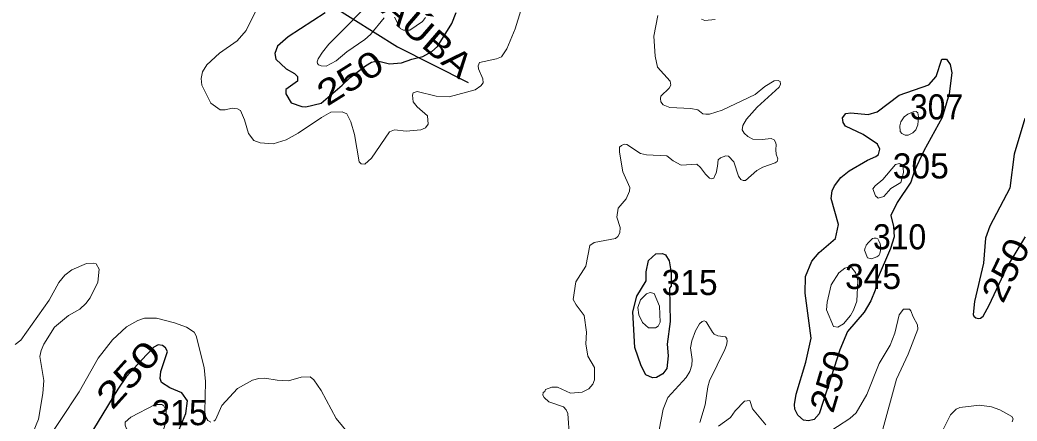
# Model space of a CAD drawing. Extents: x 499.9 to 555.3, y 9281.5 to 9336.8.
# Drawn here: x 543.25 to 549.61, y 9330.07 to 9332.63 of the extents above; entities that cross this region are included whole.
import ezdxf
from ezdxf.enums import TextEntityAlignment as Align

# ---------------------------------------------------------------- set-up
doc = ezdxf.new("R2010")
doc.units = 0
doc.header["$LTSCALE"] = 0.064
for name, color, linetype, lineweight in [('1', 7, 'Continuous', 25), ('2', 7, 'Continuous', 13), ('26', 7, 'Continuous', 25)]:
    doc.layers.add(name, color=color, linetype=linetype, lineweight=lineweight)
doc.layers.add('21', color=7, linetype='Continuous')
doc.layers.add('61', color=7, linetype='Continuous')

msp = doc.modelspace()

# ---------------------------------------------------------------- linework, layer by layer
at = {"layer": '1'}
for points in [[(545.1976, 9332.6739), (544.9617, 9332.5227), (544.8928, 9332.4617), (544.8755, 9332.4165), (544.8822, 9332.3786), (544.9483, 9332.3187), (545.0013, 9332.2887), (545.021, 9332.2682), (545.0205, 9332.2396), (544.9453, 9332.1856), (544.9453, 9332.1579), (544.9792, 9332.102), (545.048, 9332.079), (545.0729, 9332.0769), (545.1705, 9332.1002), (545.3056, 9332.2148), (545.3565, 9332.2619), (545.4544, 9332.337), (545.4913, 9332.3611), (545.5295, 9332.3688), (545.6057, 9332.3491), (545.6827, 9332.3552), (545.7487, 9332.3806), (545.8191, 9332.3976), (545.8759, 9332.4285), (545.913, 9332.4597), (546.003, 9332.6076), (546.0303, 9332.6759)], [(549.6556, 9332.0026), (549.5875, 9331.7735), (549.5603, 9331.558), (549.4313, 9331.3159), (549.4048, 9331.2395), (549.3918, 9331.0804), (549.3347, 9330.8361), (549.326, 9330.7538), (549.3301, 9330.7413), (549.342, 9330.7322), (549.3575, 9330.7273), (549.3734, 9330.7304), (549.3896, 9330.7428), (549.4283, 9330.812), (549.5382, 9331.0481), (549.6683, 9331.263)], [(544.2131, 9329.8923), (544.3081, 9330.1215), (544.3195, 9330.2036), (544.2827, 9330.2542), (544.2066, 9330.2848), (544.1544, 9330.3202), (544.1461, 9330.3456), (544.1494, 9330.3896), (544.1917, 9330.5169), (544.1781, 9330.5412), (544.1602, 9330.5546), (544.1315, 9330.5586), (544.1043, 9330.5453), (544.026, 9330.4628), (543.9282, 9330.3555), (543.8762, 9330.2776), (543.6543, 9329.9141)]]:
    msp.add_lwpolyline(points, dxfattribs=at)
for points in [[(548.2931, 9330.6016), (548.2559, 9330.8894), (548.2573, 9330.9948), (548.2978, 9331.0921), (548.3451, 9331.148), (548.4476, 9331.2365), (548.4675, 9331.3272), (548.4204, 9331.4909), (548.4275, 9331.5405), (548.4412, 9331.5721), (548.4829, 9331.6254), (548.5364, 9331.6691), (548.6528, 9331.7368), (548.7051, 9331.7587), (548.7216, 9331.7716), (548.7304, 9331.8072), (548.7157, 9331.8389), (548.6257, 9331.8991), (548.5131, 9331.9534), (548.4963, 9331.9765), (548.4925, 9332.0064), (548.5132, 9332.033), (548.5469, 9332.0373), (548.6555, 9332.0269), (548.7144, 9332.0436), (548.8537, 9332.1496), (549.0421, 9332.215), (549.0902, 9332.269), (549.1259, 9332.3786), (549.1558, 9332.3798), (549.1792, 9332.3447), (549.1895, 9332.2919), (549.1728, 9332.1582), (549.1283, 9332.0083), (549.0111, 9331.7959), (548.9498, 9331.6637), (548.9282, 9331.5953), (548.8412, 9331.4671), (548.802, 9331.3836), (548.8187, 9331.3136), (548.8219, 9331.2468), (548.799, 9331.1739), (548.7142, 9330.9761), (548.7008, 9330.9078), (548.6743, 9330.8393), (548.6303, 9330.7677), (548.5246, 9330.6455), (548.475, 9330.5287), (548.4203, 9330.3549), (548.3439, 9330.1201), (548.3127, 9330.0849), (548.2768, 9330.0752), (548.2446, 9330.08), (548.2078, 9330.1114), (548.1886, 9330.1494), (548.1872, 9330.1805), (548.1981, 9330.2456), (548.26, 9330.4493)], [(547.169, 9330.543), (547.157, 9330.7705), (547.1818, 9330.8688), (547.2421, 9330.9668), (547.2428, 9331.0254), (547.2567, 9331.0968), (547.3032, 9331.1386), (547.3464, 9331.1418), (547.3646, 9331.1337), (547.3892, 9331.0938), (547.4008, 9331.0191), (547.4023, 9330.9324), (547.3898, 9330.9206), (547.3941, 9330.7075), (547.3748, 9330.5631), (547.3816, 9330.4895), (547.3737, 9330.4094), (547.3473, 9330.3746), (547.3076, 9330.3519), (547.2817, 9330.3503), (547.239, 9330.3692), (547.2099, 9330.4248)]]:
    msp.add_lwpolyline(points, close=True, dxfattribs=at)
at = {"layer": '2'}
for points in [[(545.5356, 9332.7961), (545.2203, 9332.4746), (545.1786, 9332.4245), (545.1521, 9332.3813), (545.146, 9332.3619), (545.147, 9332.3527), (545.1551, 9332.343), (545.1711, 9332.3365), (545.2021, 9332.3347), (545.2665, 9332.368), (545.335, 9332.4268), (545.4496, 9332.5053), (545.4855, 9332.5377), (545.5723, 9332.6421)], [(546.4438, 9332.6904), (546.4073, 9332.5726), (546.3534, 9332.446), (546.3211, 9332.3951), (546.2883, 9332.3808), (546.1799, 9332.3592), (546.1708, 9332.3365), (546.1733, 9332.3178), (546.2016, 9332.2536), (546.2036, 9332.2296), (546.1895, 9332.2105), (546.1529, 9332.1844), (545.9858, 9332.1402), (545.9031, 9332.1441), (545.7823, 9332.1737), (545.7574, 9332.1645), (545.7522, 9332.1498), (545.757, 9332.1086), (545.7825, 9332.0749), (545.8484, 9332.0182), (545.8538, 9331.9663), (545.8355, 9331.9427), (545.8063, 9331.9286), (545.7119, 9331.9207), (545.6388, 9331.9287), (545.6056, 9331.9157), (545.4909, 9331.7489), (545.4494, 9331.7096), (545.427, 9331.7119), (545.4132, 9331.7252), (545.3839, 9331.9002), (545.3606, 9331.9805), (545.3341, 9332.0307), (545.3056, 9332.0436), (545.2334, 9332.041), (545.1726, 9332.0077), (545.024, 9331.9076), (544.9489, 9331.8654), (544.8654, 9331.8412), (544.7828, 9331.846), (544.7415, 9331.8605), (544.707, 9331.9054), (544.6824, 9331.9939), (544.6578, 9332.0531), (544.6386, 9332.0639), (544.603, 9332.0669), (544.5592, 9332.0561), (544.5272, 9332.0562), (544.4677, 9332.0991), (544.4101, 9332.2137), (544.4071, 9332.2574), (544.4149, 9332.2987), (544.4433, 9332.3435), (544.5242, 9332.4183), (544.6363, 9332.497), (544.693, 9332.5631), (544.7592, 9332.6964)], [(545.6387, 9332.647), (545.653, 9332.6191), (545.6737, 9332.5755), (545.6953, 9332.5639), (545.7366, 9332.5642), (545.8161, 9332.6186), (545.835, 9332.6456)], [(547.3363, 9332.144), (547.3893, 9332.1946), (547.3991, 9332.2143), (547.394, 9332.2389), (547.3134, 9332.3284), (547.2989, 9332.399), (547.291, 9332.5269), (547.3171, 9332.6582)], [(547.594, 9332.6351), (547.6166, 9332.6255), (547.6808, 9332.6332)], [(546.7143, 9330.1637), (546.6226, 9330.1973), (546.5917, 9330.2233), (546.5841, 9330.2385), (546.5847, 9330.2557), (546.5967, 9330.2626), (546.601, 9330.2752), (546.6402, 9330.2895), (546.6773, 9330.2905), (546.7595, 9330.2515), (546.8351, 9330.259), (546.8767, 9330.2796), (546.9012, 9330.3091), (546.9122, 9330.3371), (546.9122, 9330.4145), (546.8713, 9330.4876), (546.8567, 9330.5655), (546.8627, 9330.6412), (546.8476, 9330.7463), (546.795, 9330.814), (546.7758, 9330.8491), (546.7944, 9330.9617), (546.8578, 9331.0608), (546.8838, 9331.1917), (546.9107, 9331.2108), (547.0457, 9331.2381), (547.0617, 9331.2493), (547.0745, 9331.2736), (547.0759, 9331.3064), (547.054, 9331.3732), (547.0629, 9331.4302), (547.1146, 9331.4902), (547.1349, 9331.5388), (547.138, 9331.561), (547.0926, 9331.6612), (547.0718, 9331.7868), (547.0728, 9331.8185), (547.0853, 9331.8293), (547.1026, 9331.8374), (547.1178, 9331.8365), (547.2069, 9331.7781), (547.245, 9331.7694), (547.3729, 9331.7632), (547.4136, 9331.7314), (547.4654, 9331.7049), (547.5652, 9331.7102), (547.5881, 9331.6904), (547.6194, 9331.6467), (547.6454, 9331.6222), (547.6614, 9331.6182), (547.6731, 9331.6224), (547.68, 9331.6376), (547.687, 9331.6527), (547.6956, 9331.6987), (547.7011, 9331.7388), (547.7151, 9331.7518), (547.7486, 9331.7629), (547.7658, 9331.7625), (547.8001, 9331.7248), (547.8296, 9331.6338), (547.8445, 9331.6137), (547.8596, 9331.6061), (547.8744, 9331.6062), (547.9474, 9331.6697), (547.985, 9331.6915), (548.063, 9331.7184), (548.0774, 9331.728), (548.0802, 9331.744), (548.0698, 9331.7734), (548.0681, 9331.8027), (548.0705, 9331.8359), (548.0662, 9331.8518), (548.057, 9331.8661), (548.0378, 9331.8746), (547.9817, 9331.8683), (547.9208, 9331.8703), (547.8897, 9331.8872), (547.8662, 9331.9091), (547.8547, 9331.9299), (547.8584, 9331.9571), (547.8805, 9331.9977), (547.9489, 9332.0741), (548.0892, 9332.2004), (548.0975, 9332.2196), (548.0966, 9332.2379), (548.0822, 9332.2438), (548.0568, 9332.241), (547.9976, 9332.2051), (547.9367, 9332.1534), (547.7271, 9332.0545), (547.6451, 9332.0292), (547.6228, 9332.0282), (547.6026, 9332.0307), (547.5711, 9332.0558), (547.5273, 9332.0653)], [(547.5273, 9332.0653), (547.3929, 9332.0721), (547.3513, 9332.0883), (547.3359, 9332.107), (547.3328, 9332.13), (547.3363, 9332.144)], [(543.2219, 9330.5607), (543.2563, 9330.5902), (543.4378, 9330.8433), (543.5001, 9330.9562), (543.5372, 9331.0045), (543.582, 9331.0385)], [(543.582, 9331.0385), (543.6757, 9331.0772), (543.7219, 9331.0803), (543.7384, 9331.0753), (543.7575, 9331.042), (543.7481, 9330.9587)], [(543.7481, 9330.9587), (543.6999, 9330.8601), (543.6715, 9330.8222), (543.6336, 9330.7876), (543.5621, 9330.7467), (543.4725, 9330.6726), (543.4045, 9330.5644), (543.3868, 9330.5226), (543.3791, 9330.4851), (543.4043, 9330.3331), (543.398, 9330.2496), (543.3699, 9330.0859), (543.3026, 9329.9202)], [(548.7426, 9329.9981), (548.8362, 9330.3412), (548.911, 9330.5011), (548.9729, 9330.6595), (548.9712, 9330.6878), (548.9426, 9330.7379), (548.9286, 9330.776), (548.9197, 9330.7873), (548.8822, 9330.7869), (548.8549, 9330.7507), (548.8273, 9330.6333), (548.7963, 9330.5582), (548.7264, 9330.4399), (548.6486, 9330.2433), (548.5796, 9330.127), (548.5389, 9330.0895), (548.3836, 9329.9882)], [(543.3871, 9329.894), (543.6284, 9330.2601), (543.7509, 9330.475), (543.841, 9330.5923), (543.9313, 9330.6734), (544.0028, 9330.7151), (544.046, 9330.7288), (544.1214, 9330.73), (544.236, 9330.6998), (544.3123, 9330.6725), (544.3614, 9330.6403), (544.3745, 9330.617), (544.4263, 9330.4144), (544.4342, 9330.3257), (544.4296, 9330.1311), (544.4366, 9330.0988), (544.4491, 9330.0783), (544.4683, 9330.0678)], [(547.584, 9330.065), (547.6181, 9330.1765), (547.6342, 9330.2911), (547.6454, 9330.3306), (547.7426, 9330.5291), (547.754, 9330.5574), (547.7587, 9330.581), (547.7566, 9330.599), (547.7473, 9330.6105), (547.698, 9330.6162), (547.6753, 9330.6276), (547.6636, 9330.6397), (547.6292, 9330.6996), (547.6216, 9330.7081), (547.6122, 9330.7121), (547.5983, 9330.7081), (547.5822, 9330.6932), (547.5562, 9330.649), (547.5328, 9330.5858), (547.5251, 9330.5407), (547.5344, 9330.4668), (547.533, 9330.4296), (547.5197, 9330.389), (547.4979, 9330.3518), (547.3796, 9330.224), (547.3511, 9330.1492), (547.3254, 9330.0183)], [(544.4875, 9330.0727), (544.4975, 9330.0825), (544.5377, 9330.1732), (544.6376, 9330.2823), (544.7342, 9330.3336), (544.7732, 9330.345), (544.8121, 9330.3466), (544.8909, 9330.3336), (544.9633, 9330.3308), (545.043, 9330.3528), (545.1005, 9330.3554), (545.1249, 9330.337), (545.1701, 9330.2687), (545.2671, 9330.0903), (545.3475, 9329.9919)], [(546.7988, 9329.851), (546.7654, 9329.8979), (546.753, 9329.9703), (546.7435, 9330.1215), (546.7328, 9330.1449), (546.7143, 9330.1637)], [(548.004, 9330.0493), (547.9185, 9330.1527), (547.9018, 9330.206), (547.8693, 9330.2006), (547.8094, 9330.1394), (547.7789, 9330.0964), (547.7025, 9330.0424)], [(549.5749, 9330.0694), (549.5795, 9330.0889), (549.573, 9330.1041), (549.4953, 9330.1445), (549.4428, 9330.1636), (549.365, 9330.1763), (549.2409, 9330.1607), (549.2172, 9330.1504), (549.182, 9330.1143), (549.1248, 9329.9988)]]:
    msp.add_lwpolyline(points, dxfattribs=at)
for points in [[(548.8595, 9331.9195), (548.8579, 9331.954), (548.8646, 9331.9805), (548.8861, 9332.0127), (548.9099, 9332.029), (548.9425, 9332.0443), (548.9629, 9332.0458), (548.9731, 9332.0371), (548.9782, 9332.0132), (548.9721, 9331.9615), (548.96, 9331.9288), (548.9414, 9331.9093), (548.9112, 9331.895), (548.8925, 9331.8958), (548.8721, 9331.906)], [(548.8014, 9331.5551), (548.8644, 9331.5939), (548.8817, 9331.6571), (548.8802, 9331.6871), (548.8708, 9331.709), (548.8563, 9331.7139), (548.8311, 9331.7085), (548.751, 9331.6121), (548.7012, 9331.5724), (548.6873, 9331.5532), (548.7039, 9331.5094), (548.721, 9331.4947), (548.7567, 9331.5056)], [(548.6331, 9331.1632), (548.6529, 9331.1148), (548.6775, 9331.1066), (548.6939, 9331.1148), (548.7115, 9331.1202), (548.7238, 9331.1284), (548.731, 9331.1407), (548.7361, 9331.1612), (548.7371, 9331.1791), (548.732, 9331.2022), (548.7243, 9331.2216), (548.7177, 9331.2344), (548.7084, 9331.239), (548.6951, 9331.2401), (548.6844, 9331.2365), (548.671, 9331.2252), (548.6577, 9331.2109), (548.6439, 9331.195), (548.6408, 9331.1868), (548.6367, 9331.1776)], [(548.4349, 9330.6758), (548.4625, 9330.673), (548.5, 9330.6939), (548.544, 9330.7462), (548.5636, 9330.7801), (548.5841, 9330.8373), (548.5903, 9330.9702), (548.5763, 9331.0204), (548.5535, 9331.0499), (548.5288, 9331.0542), (548.5077, 9331.0474), (548.4693, 9331.0188), (548.4218, 9330.9424), (548.395, 9330.8319), (548.3921, 9330.7817)], [(547.2176, 9330.7013), (547.1954, 9330.7516), (547.1895, 9330.7978), (547.2051, 9330.8459), (547.2433, 9330.8842), (547.2675, 9330.8925), (547.2937, 9330.8867), (547.3275, 9330.8056), (547.3314, 9330.7049), (547.3178, 9330.6776), (547.3011, 9330.6678), (547.2561, 9330.667)], [(543.9221, 9330.0475), (543.9304, 9330.0255), (543.9618, 9329.9887), (544.0122, 9329.9605), (544.0655, 9329.9497), (544.124, 9329.9543), (544.1538, 9329.9738), (544.1798, 9330.0624), (544.184, 9330.1406), (544.1686, 9330.1708), (544.1559, 9330.1786), (544.1141, 9330.1789), (543.9591, 9330.0981), (543.9215, 9330.0665)]]:
    msp.add_lwpolyline(points, close=True, dxfattribs=at)
at = {"layer": '26'}
msp.add_lwpolyline([(543.7355, 9334.2842), (544.3463, 9333.5177), (544.7954, 9333.0745), (545.0888, 9332.817), (545.6577, 9332.4578), (546.1068, 9332.2302)], dxfattribs=at)

# ---------------------------------------------------------------- texts
at = {"layer": '21', "width": 0.95}
for s, p in [('307', (548.9229, 9331.9956)), ('310', (548.6873, 9331.1681))]:
    msp.add_text(s, height=0.16, dxfattribs=at).set_placement(p)
at = {"layer": '21'}
for s, p in [('305', (548.8135, 9331.6194)), ('315', (547.3404, 9330.8768)), ('345', (548.5091, 9330.9153)), ('315', (544.0903, 9330.0476))]:
    msp.add_text(s, height=0.16, dxfattribs=at).set_placement(p)
at = {"layer": '26', "width": 1.15}
msp.add_text('SERROTE DA CARAÚBA', height=0.16, rotation=319.268, dxfattribs=at).set_placement((544.9687, 9333.1801), align=Align.CENTER)
at = {"layer": '61'}
for rotation, width, p in [(32.067, 1.25, (545.3979, 9332.1935)), (64.29, 1.15, (549.6048, 9331.0019)), (47.911, 1.35, (544.0017, 9330.3174)), (73.443, 1.1, (548.4891, 9330.3057))]:
    msp.add_text('250', height=0.16, rotation=rotation, dxfattribs=dict(at, width=width)).set_placement(p, align=Align.CENTER)

doc.saveas('drawing.dxf')
